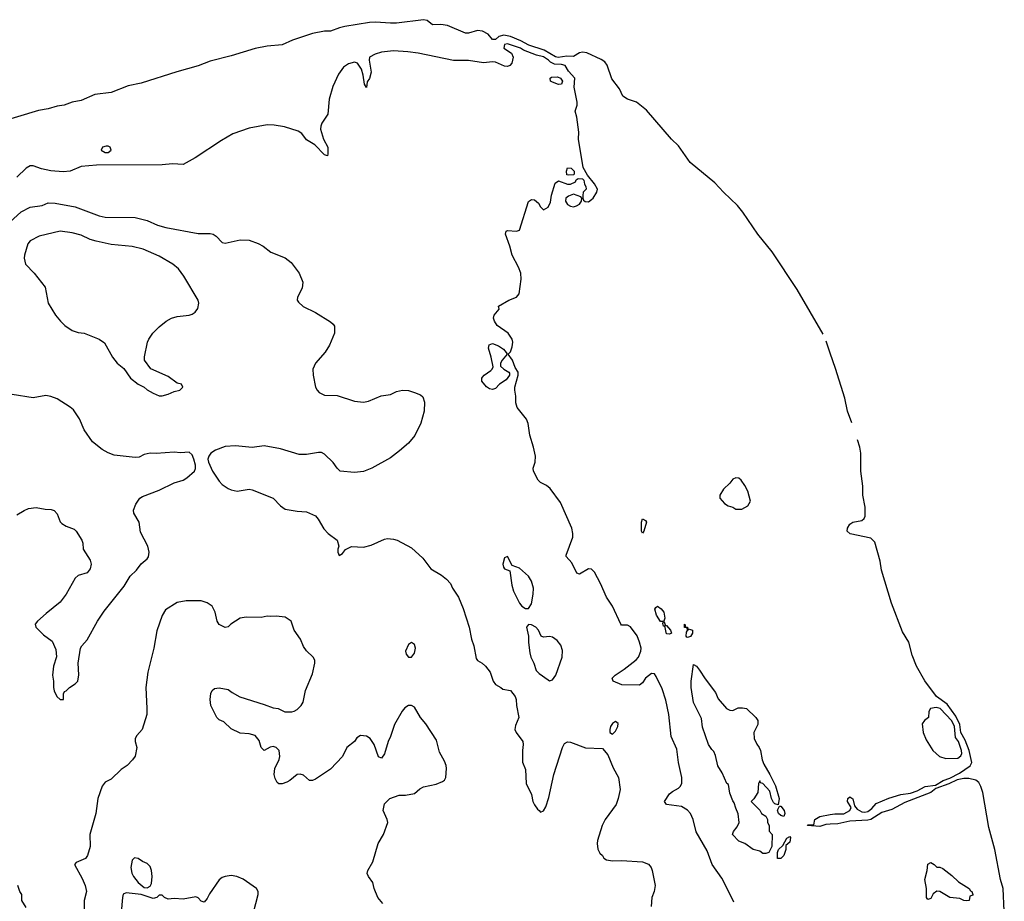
# Model space of a CAD drawing. Header units: inches. Extents: x 2293880 to 2522759, y 823965 to 1006879.
# Tile 265 of 325: x 2394601 to 2401159, y 990904 to 996779. Entities that reach past the tile are written whole.
import ezdxf

# ---------------------------------------------------------------- set-up
doc = ezdxf.new("R2010")
doc.units = ezdxf.units.IN
doc.header["$MEASUREMENT"] = 0
doc.layers.add('C3999', color=7, linetype='Continuous')
doc.layers.add('C4909', color=7, linetype='Continuous')

msp = doc.modelspace()

# ---------------------------------------------------------------- linework, layer by layer
at = {"layer": 'C3999', "color": 5}
for points, elevation in [([(2399953.1, 994683.4), (2399779.9, 994979.9), (2399612.2, 995232.2), (2399517.8, 995350), (2399416.7, 995496.7), (2399381, 995541), (2399289.4, 995629.4), (2399232.1, 995692.2), (2399067.6, 995827.6), (2398990, 995937.5), (2398943.4, 995983.4), (2398777, 996177), (2398710, 996228.3), (2398650, 996249.5), (2398619.3, 996270), (2398597.1, 996317.1), (2398545.8, 996385.8), (2398514.8, 996474.8), (2398497.6, 996497.6), (2398474.2, 996514.2), (2398377.7, 996557.7), (2398350, 996562.8), (2398330, 996557.6), (2398290, 996534.5), (2398245.3, 996534.7), (2398186.5, 996526.5), (2398170, 996530.3), (2398094.8, 996574.8), (2397992.5, 996610), (2397938.9, 996638.9), (2397870, 996665.8), (2397824.9, 996675.1), (2397793.3, 996666.7), (2397770, 996646.6), (2397750, 996646.2), (2397721.8, 996681.8), (2397683.2, 996703.2), (2397650, 996707.5), (2397590, 996688.6), (2397569.5, 996689.5), (2397450, 996739.5), (2397405.9, 996745.9), (2397350, 996745), (2397314, 996774), (2397290, 996778.9), (2397110, 996756.7), (2397070, 996755), (2396970, 996763.1), (2396930, 996759.1), (2396765.9, 996734.1), (2396730, 996725.3), (2396670, 996702), (2396630, 996702.1), (2396550, 996685.7), (2396418.6, 996641.4), (2396350, 996612.2), (2396250, 996602), (2396170, 996587.1), (2396010, 996538.1), (2395870, 996501.6), (2395790, 996472.2), (2395647.8, 996432.2), (2395410, 996355.6), (2395322.1, 996337.9), (2395210, 996294.6), (2395100.6, 996279.4), (2395010, 996240.5), (2394950, 996229.3), (2394897.1, 996210), (2394850, 996202), (2394790, 996184.5), (2394725.8, 996174.2), (2394443.8, 996090)], 60), ([(2399357.9, 990897.9), (2399334.2, 990950), (2399277.7, 991057.7), (2399214.2, 991150), (2399179.7, 991239.7), (2399106.9, 991366.9), (2399087.6, 991450), (2399069.4, 991489.4), (2399050, 991512.2), (2399010, 991535.4), (2398909.2, 991550), (2398895.8, 991570), (2398930, 991619.6), (2398950, 991635.9), (2398990, 991657.1), (2399001.2, 991670), (2399010.4, 991690), (2399011.6, 991728.4), (2398989.9, 991829.9), (2398978.7, 991918.7), (2398941.3, 992001.3), (2398923.9, 992150), (2398905.4, 992245.4), (2398879.2, 992319.2), (2398841.3, 992401.3), (2398830, 992419.1), (2398810, 992422.9), (2398768.8, 992391.2), (2398750, 992359.5), (2398730, 992345.3), (2398612.5, 992347.5), (2398553.9, 992370), (2398547.7, 992390), (2398566.2, 992410), (2398627.9, 992450), (2398706.9, 992513.1), (2398721.8, 992530), (2398738.7, 992570), (2398739.5, 992590), (2398729.9, 992630), (2398712.7, 992672.7), (2398670, 992732.5), (2398650, 992745.3), (2398610, 992743.9), (2398603.9, 992750), (2398548.6, 992870), (2398509.1, 992930), (2398470, 993022), (2398430, 993097.7), (2398410, 993117.4), (2398390, 993119.9), (2398330, 993084.1), (2398311.6, 993091.6), (2398278.8, 993158.8), (2398241.8, 993201.8), (2398239.8, 993210), (2398285.3, 993330), (2398285.9, 993354.1), (2398279.2, 993390), (2398202.5, 993562.5), (2398134.6, 993654.6), (2398110, 993674.9), (2398070, 993695.3), (2398054.6, 993710), (2398022.9, 993770), (2398020.8, 993790), (2398033.6, 993830), (2398036.5, 993870), (2398023.6, 993930), (2397998.5, 994010), (2397988.5, 994088.5), (2397976.6, 994116.6), (2397914.5, 994194.5), (2397905.8, 994225.8), (2397906.4, 994270), (2397898.2, 994310), (2397899.3, 994330), (2397921.6, 994410), (2397921.2, 994430), (2397901.6, 994461.6), (2397883.5, 994510), (2397855.3, 994550), (2397870, 994564.7), (2397881, 994599), (2397884.7, 994630), (2397881.1, 994650), (2397853.7, 994690), (2397781.6, 994741.6), (2397762.4, 994770), (2397756.2, 994790), (2397760.9, 994810), (2397794.5, 994850), (2397789.4, 994870), (2397859.6, 994910), (2397910.4, 994929.6), (2397927.7, 994952.3), (2397941, 995050), (2397938.5, 995090), (2397922.8, 995130), (2397881, 995210), (2397865.8, 995270), (2397835.6, 995350), (2397842, 995370), (2397850, 995374.3), (2397911, 995369), (2397930, 995377.3), (2397990, 995568.2), (2398010, 995581.3), (2398030, 995577.6), (2398055.6, 995555.6), (2398070, 995530.7), (2398090, 995510.8), (2398121.2, 995530), (2398137, 995563), (2398143.7, 995610), (2398166.6, 995690), (2398190, 995706), (2398250, 995682), (2398270, 995682), (2398302, 995698), (2398307.3, 995712.7), (2398320.4, 995719.6), (2398350, 995718), (2398358, 995710), (2398363.6, 995683.6), (2398372.7, 995667.3), (2398374, 995650), (2398354, 995630), (2398351.6, 995608.4), (2398351.3, 995590), (2398356.9, 995576.9), (2398367.9, 995567.9), (2398390, 995565.7), (2398410, 995580.4), (2398420.7, 995590), (2398445.2, 995630), (2398449.2, 995650), (2398430, 995685.2), (2398382.7, 995742.7), (2398354.7, 995794.7), (2398322, 995982), (2398324.2, 996030), (2398311.4, 996130), (2398301.1, 996170), (2398314, 996210), (2398314.6, 996230), (2398293.1, 996330), (2398297.4, 996390), (2398255.8, 996435.8), (2398234.2, 996474.2), (2398210, 996481), (2398162.8, 996482.8), (2398135.6, 996495.6), (2398122.4, 996510), (2398090, 996531.1), (2398042.6, 996542.6), (2397956.3, 996576.3), (2397937, 996590), (2397850, 996616.9), (2397830, 996612.4), (2397826, 996590), (2397876.5, 996556.5), (2397887, 996530), (2397878.6, 996490), (2397865.5, 996474.5), (2397850, 996467.7), (2397830, 996469.2), (2397770, 996495.7), (2397750, 996497.9), (2397690, 996490.3), (2397590, 996506.3), (2397490, 996505.9), (2397254.9, 996554.9), (2397185.2, 996565.2), (2397090, 996572), (2397010, 996563.1), (2396967.6, 996550), (2396931.8, 996528.2), (2396928, 996510), (2396941.9, 996430), (2396930, 996386.3), (2396916.2, 996363.8), (2396910, 996326), (2396898.4, 996350), (2396888.6, 996410), (2396876.8, 996450), (2396849.9, 996489.9), (2396830, 996496.7), (2396790, 996485.2), (2396758.4, 996461.6), (2396725.2, 996414.8), (2396687.3, 996332.7), (2396661.1, 996250), (2396653.3, 996150), (2396613.3, 996090), (2396605.5, 996070), (2396604.8, 996050), (2396623.7, 995983.7), (2396652.7, 995930), (2396654.1, 995885.9), (2396650, 995872.3), (2396630, 995878), (2396565.6, 995945.6), (2396510, 995977.4), (2396479.6, 996019.6), (2396456.1, 996036.1), (2396364.2, 996064.2), (2396296.3, 996076.3), (2396250, 996077.6), (2396130, 996056.9), (2396021.2, 996018.8), (2395945.4, 995974.6), (2395770, 995857.9), (2395690, 995812.9), (2395617.7, 995817.7), (2395550, 995810.8), (2395111.5, 995808.5), (2395010, 995799.8), (2394936.3, 995770), (2394890, 995764.4), (2394807.5, 995772.5), (2394744.9, 995784.9), (2394690, 995804.6), (2394670, 995805.6), (2394642.6, 995790), (2394582, 995730)], 80), ([(2394535.5, 995430), (2394610, 995498), (2394670.8, 995529.2), (2394750, 995540.4), (2394790, 995558.5), (2394837.1, 995557.2), (2394970, 995531.6), (2395130, 995471.6), (2395170, 995462.3), (2395370, 995459.9), (2395450, 995439.8), (2395519.6, 995410), (2395573.1, 995393.1), (2395790, 995355.2), (2395870, 995354), (2395890, 995348.7), (2395910, 995336.8), (2395950, 995295.1), (2395970, 995288.6), (2396068.4, 995311.6), (2396130, 995308.7), (2396190, 995288.4), (2396222.9, 995270), (2396272.7, 995230), (2396370, 995192.6), (2396410, 995161.3), (2396462.2, 995090), (2396486.2, 995030), (2396481.1, 994990), (2396451.1, 994930), (2396449.6, 994910), (2396456.9, 994896.9), (2396488.3, 994868.3), (2396570, 994827.8), (2396670, 994765.6), (2396689.5, 994750), (2396696.6, 994736.6), (2396697.4, 994690), (2396664.4, 994610), (2396635.5, 994564.4), (2396571.6, 994490), (2396553.3, 994450), (2396555.8, 994410), (2396572.1, 994330), (2396581.7, 994310), (2396595.4, 994295.4), (2396630, 994277.8), (2396715.3, 994275.3), (2396830, 994236.8), (2396890, 994230.8), (2396924, 994236), (2397008.4, 994271.6), (2397070, 994281.5), (2397110, 994301), (2397149.7, 994309.7), (2397190, 994307.8), (2397230, 994295.1), (2397270, 994279.2), (2397285.8, 994265.8), (2397298.1, 994230), (2397295, 994170), (2397272.3, 994090), (2397232.7, 994007.3), (2397190, 993957.8), (2397130, 993904.9), (2397070, 993860.3), (2396945.7, 993790), (2396890, 993767.8), (2396830, 993760.6), (2396734.8, 993770), (2396714.4, 993790), (2396689, 993829), (2396630, 993883), (2396610, 993894.9), (2396590, 993895.8), (2396510, 993881.7), (2396461.8, 993881.8), (2396338.4, 993918.4), (2396230, 993938.5), (2396150, 993928.9), (2396038.7, 993938.7), (2395970, 993935.6), (2395905.2, 993910), (2395874.5, 993890), (2395859.5, 993870), (2395854.5, 993850), (2395858.4, 993830), (2395885.1, 993770), (2395930, 993704.5), (2395950, 993681.6), (2395990, 993655.6), (2396010, 993646.3), (2396050, 993638), (2396130, 993649.6), (2396150, 993645.6), (2396289.8, 993589.8), (2396338.5, 993538.5), (2396370, 993518), (2396450, 993503), (2396510, 993499.7), (2396570, 993471.8), (2396589.6, 993449.6), (2396626, 993386), (2396655.8, 993355.8), (2396715.1, 993310), (2396726, 993270), (2396719.3, 993250), (2396719, 993230), (2396729.2, 993209.2), (2396750, 993222), (2396770.5, 993249.5), (2396810, 993269.3), (2396890, 993264), (2396942, 993278), (2397030, 993317), (2397050, 993322), (2397090, 993317.6), (2397114, 993310), (2397210, 993259.7), (2397286, 993190), (2397340.1, 993120.1), (2397410, 993078.4), (2397442.7, 993050), (2397470, 993021.2), (2397484.2, 992990), (2397522.6, 992930), (2397554.5, 992854.5), (2397594, 992730), (2397609.7, 992650), (2397626.5, 992606.5), (2397642, 992522), (2397650, 992509), (2397682, 992490), (2397704, 992470), (2397734, 992430), (2397755.3, 992370), (2397770, 992348.7), (2397806, 992330), (2397818, 992318), (2397868.9, 992308.9), (2397902, 992270), (2397908.7, 992250), (2397909.1, 992209.1), (2397925.2, 992130), (2397903.9, 992076.1), (2397899.5, 992050), (2397907.3, 992030), (2397951.2, 991970), (2397954.3, 991950), (2397949.7, 991910), (2397951, 991831), (2397970, 991782), (2397974.8, 991690), (2398010, 991616), (2398019.7, 991570), (2398030, 991546), (2398050, 991517.2), (2398062, 991510), (2398070, 991498), (2398090, 991508), (2398105.5, 991534.5), (2398124.4, 991595.6), (2398159.7, 991750), (2398217, 991930), (2398230, 991955.1), (2398250, 991966), (2398270, 991964.7), (2398370, 991927.6), (2398483.1, 991923.1), (2398519.4, 991879.4), (2398553.4, 991793.4), (2398589.5, 991730), (2398600.4, 991650), (2398587.6, 991590), (2398572.8, 991550), (2398500.6, 991450), (2398479.5, 991410), (2398449.8, 991310), (2398446.5, 991290), (2398452.5, 991252.5), (2398466, 991226), (2398482, 991210), (2398491.7, 991191.7), (2398510, 991180.9), (2398550, 991173.6), (2398610, 991175.6), (2398748.3, 991168.3), (2398790, 991151.6), (2398807.6, 991130), (2398814.7, 991110), (2398832.9, 991010), (2398827.1, 990970), (2398812.2, 990930), (2398806.9, 990870)], 120), ([(2400000, 994557.8), (2399972.5, 994636.8)], 60), ([(2394581.4, 993478.6), (2394630, 993509.4), (2394658.4, 993521.6), (2394710, 993528), (2394770, 993516.3), (2394810, 993515.8), (2394830, 993507.8), (2394850, 993486.6), (2394870, 993432.7), (2394881.1, 993421.1), (2394910, 993403.6), (2394963, 993383), (2394977, 993370), (2395014.5, 993310), (2395020.9, 993290), (2395023.7, 993250), (2395070, 993178), (2395076.9, 993150), (2395070, 993120.7), (2395050, 993092.4), (2394990, 993075), (2394970, 993057.3), (2394910, 992950.3), (2394870, 992897), (2394777.7, 992822.3), (2394719, 992770), (2394704, 992750), (2394709, 992730), (2394760.1, 992680.1), (2394816.6, 992636.6), (2394841.2, 992581.2), (2394846.6, 992533.4), (2394826.6, 992470), (2394819.3, 992410), (2394826, 992370), (2394825.2, 992330), (2394830, 992306), (2394848.7, 992270), (2394870, 992249.2), (2394891.3, 992250), (2394892.7, 992287.3), (2394898, 992302), (2394910, 992306), (2394931.3, 992330), (2394970, 992353.3), (2394987.8, 992372.2), (2394993.5, 992413.5), (2394990.3, 992490), (2395004.9, 992590), (2395013.8, 992606.2), (2395050, 992646.6), (2395119.6, 992770), (2395163.4, 992836.6), (2395295.4, 993004.6), (2395335.6, 993070), (2395379.3, 993110), (2395410, 993153.2), (2395450, 993185.2), (2395459.3, 993200.7), (2395463, 993230), (2395454.9, 993270), (2395404.8, 993364.8), (2395395.6, 993430), (2395361.8, 993490), (2395359.7, 993510), (2395373.6, 993550), (2395400.9, 993590), (2395417.6, 993602.4), (2395530, 993643.7), (2395630, 993693.5), (2395689, 993711), (2395714.9, 993725.1), (2395764.9, 993770), (2395772.3, 993787.7), (2395772.7, 993810), (2395761.6, 993850), (2395750, 993878.8), (2395730, 993898), (2395672.7, 993892.7), (2395630, 993898), (2395510, 993888.2), (2395470, 993890.6), (2395430, 993881.6), (2395395.3, 993864.7), (2395370, 993861.7), (2395230, 993878), (2395190, 993892.4), (2395150, 993914), (2395085.1, 993965.1), (2395030, 994044.9), (2394998.4, 994118.4), (2394959.1, 994179.1), (2394937.4, 994197.4), (2394850, 994251.6), (2394808.1, 994268.1), (2394774.7, 994274.7), (2394690, 994259.3), (2394550, 994282.2)], 120), ([(2397019, 990890), (2396987.3, 990930), (2396960.9, 990990), (2396952.3, 991030), (2396923.7, 991070), (2396916, 991090), (2396919.3, 991110), (2396952.5, 991167.5), (2396989.5, 991290), (2397024.5, 991350), (2397053.2, 991430), (2397049, 991450), (2397022, 991510), (2397030, 991554), (2397066, 991590), (2397129.1, 991610.9), (2397170, 991611), (2397230, 991622.8), (2397266.3, 991653.7), (2397290, 991666.8), (2397374.8, 991685.2), (2397417.5, 991702.5), (2397430, 991711.3), (2397439.3, 991730), (2397444.5, 991790), (2397440.7, 991810), (2397430, 991839), (2397396.9, 991896.9), (2397378, 991978), (2397305.7, 992085.7), (2397269.5, 992130), (2397230, 992197.2), (2397210, 992209.2), (2397190, 992209.3), (2397166.9, 992193.1), (2397148.7, 992171.3), (2397098.3, 992081.7), (2397070, 992002), (2397054, 991970), (2397030, 991886), (2397010, 991858), (2396990, 991866), (2396962, 991950), (2396935.3, 991990), (2396910, 992004), (2396870, 992008.7), (2396846.4, 991993.6), (2396831, 991970), (2396779.1, 991930), (2396750.8, 991870), (2396670, 991785.2), (2396570, 991717.2), (2396550, 991709.2), (2396530, 991709), (2396490, 991744), (2396467.9, 991752.1), (2396450, 991749.2), (2396401, 991710), (2396380.9, 991699.1), (2396350, 991686.6), (2396327, 991687), (2396316, 991696), (2396302, 991722), (2396295.1, 991750), (2396300.7, 991790), (2396329, 991849), (2396334.5, 991870), (2396329.2, 991910), (2396310, 991929.2), (2396290, 991935.1), (2396270, 991932.3), (2396229.2, 991909.2), (2396210, 991928), (2396196.6, 991976.6), (2396170, 992009.2), (2396130, 992020.9), (2396070, 992023.7), (2396010, 992054), (2395959.5, 992099.5), (2395930, 992114), (2395914, 992130), (2395874, 992210), (2395869, 992250), (2395874, 992290), (2395882, 992310), (2395898, 992322), (2395930, 992326), (2395990, 992316), (2396015.5, 992295.5), (2396066.2, 992266.2), (2396230, 992216.3), (2396290, 992193.4), (2396322, 992190), (2396367, 992167), (2396412.9, 992167.1), (2396430, 992170.5), (2396450, 992182), (2396476.2, 992210), (2396488.1, 992231.9), (2396503.5, 992310), (2396550, 992421), (2396566, 992490), (2396566, 992510), (2396556, 992530), (2396510, 992572.7), (2396490, 992601.2), (2396471, 992651), (2396429.3, 992710), (2396409, 992770), (2396370, 992797.2), (2396310, 992805.2), (2396270, 992801.2), (2396250, 992804), (2396210, 992796), (2396110, 992797), (2396068.5, 992791.5), (2396008, 992752), (2395990, 992734), (2395970, 992728.7), (2395930, 992748.7), (2395915.3, 992770), (2395902, 992830), (2395882, 992870), (2395850, 992892.7), (2395810, 992906), (2395710, 992907.3), (2395650, 992896.2), (2395572.8, 992847.2), (2395550.4, 992809.6), (2395514.2, 992705.8), (2395494.4, 992590), (2395453.4, 992430), (2395440.5, 992330), (2395448.2, 992188.2), (2395446.4, 992150), (2395417.3, 992050), (2395381, 992010), (2395370.8, 991990), (2395370.7, 991970), (2395380.5, 991930), (2395368.7, 991871.3), (2395352.4, 991847.6), (2395316.3, 991810), (2395277.3, 991782.7), (2395210, 991717.2), (2395170, 991698), (2395150, 991672.3), (2395121.2, 991590), (2395106.8, 991490), (2395067.6, 991350), (2395070.2, 991270), (2395052.8, 991210), (2395038, 991190), (2394977.6, 991162.4), (2394965.5, 991150), (2395016.2, 991056.2), (2395036.3, 991010), (2395045.6, 990970), (2395031, 990909), (2395031.4, 990790)], 140), ([(2400000, 991417.8), (2399970, 991415.5), (2399930, 991403), (2399848.7, 991410), (2399850, 991414), (2399890, 991414), (2399896.3, 991450), (2399930, 991469.2), (2400000, 991482)], 60), ([(2396157, 990830), (2396189.3, 990950), (2396189.2, 990970), (2396179, 990990), (2396090, 991052.3), (2396048, 991070), (2396010, 991076), (2395969, 991069), (2395950, 991062), (2395930, 991046.6), (2395866, 990954), (2395850, 990922), (2395830, 990898), (2395810, 990906), (2395790, 990928), (2395774, 990934), (2395690, 990919), (2395630, 990922), (2395590, 990918), (2395566, 990930), (2395550, 990946), (2395530, 990946), (2395514, 990930), (2395490, 990922), (2395409.6, 990949.6), (2395310, 990960.5), (2395289, 990951), (2395284.4, 990930), (2395277.3, 990830)], 160), ([(2394643.2, 990863.2), (2394615.3, 990910), (2394614, 990950), (2394602, 990970), (2394588, 991010)], 140)]:
    msp.add_lwpolyline(points, dxfattribs=dict(at, elevation=elevation))
for points, elevation in [([(2398190, 996346), (2398150, 996362), (2398137.2, 996370), (2398135.3, 996390), (2398144.1, 996395.9), (2398182.4, 996397.6), (2398204, 996390), (2398215.8, 996370), (2398210, 996349)], 80), ([(2395176.8, 995936.8), (2395152.8, 995930), (2395142.2, 995910), (2395170, 995894.2), (2395190, 995894.2), (2395210, 995908.9), (2395202.9, 995930), (2395190, 995936.6)], 80), ([(2398258, 995742), (2398245.2, 995745.2), (2398242, 995770), (2398250, 995791.3), (2398274, 995790), (2398294, 995770), (2398294, 995750), (2398290, 995746)], 80), ([(2398290, 995615.3), (2398256.8, 995603.2), (2398238, 995590), (2398236, 995570), (2398250, 995546.8), (2398270, 995536.3), (2398290, 995532.7), (2398310, 995538.4), (2398329.3, 995550), (2398342, 995570), (2398346, 995590), (2398338, 995598)], 80), ([(2394869.6, 995369.6), (2394730, 995337.2), (2394670, 995304.2), (2394654.7, 995285.3), (2394632.4, 995210), (2394630.4, 995190), (2394639.1, 995150), (2394698, 995090), (2394770, 994997.1), (2394790.3, 994890.3), (2394839.5, 994810), (2394872.9, 994770), (2394902, 994742), (2394950, 994708), (2394990, 994694), (2395030, 994690.6), (2395130.7, 994650.7), (2395166.4, 994626.4), (2395218.8, 994530), (2395250, 994491), (2395295.2, 994455.2), (2395338.8, 994390), (2395390, 994350.7), (2395430, 994330.6), (2395450, 994313.4), (2395490, 994290.6), (2395530, 994273), (2395550, 994272.4), (2395590, 994283.8), (2395630, 994301), (2395668, 994310), (2395688, 994330), (2395678, 994350), (2395650, 994357.2), (2395590, 994401.6), (2395473.1, 994453.1), (2395432.3, 994510), (2395432.1, 994532.1), (2395451.5, 994630), (2395459.7, 994650), (2395488, 994690), (2395530, 994732.4), (2395577, 994770), (2395610.9, 994789.1), (2395650, 994801.1), (2395729.6, 994810.4), (2395750, 994817.1), (2395770, 994830.7), (2395786.2, 994853.8), (2395794.5, 994890), (2395789.4, 994910), (2395694.5, 995070), (2395658.2, 995118.2), (2395620.9, 995150), (2395530, 995203.6), (2395424, 995250), (2395350, 995268.3), (2395210, 995280.3), (2395110, 995302.7), (2395070, 995314.5), (2395010, 995343.5), (2394950, 995358.5)], 140), ([(2397750, 994313.6), (2397730, 994319.6), (2397710, 994332.3), (2397679.5, 994370), (2397678.4, 994390), (2397683.3, 994396.7), (2397694.5, 994410), (2397739.7, 994440.3), (2397748.3, 994450), (2397753.5, 994466.5), (2397741.4, 994530), (2397722.4, 994590), (2397727.8, 994612.2), (2397750, 994620.5), (2397790, 994606.4), (2397822.8, 994582.8), (2397842, 994562), (2397847.7, 994550), (2397814, 994510), (2397803.6, 994490), (2397803.7, 994470), (2397824.9, 994450), (2397858.8, 994430), (2397862.5, 994422.5), (2397863.1, 994410), (2397841.7, 994378.3), (2397796, 994350), (2397770, 994320.5)], 80), ([(2399370, 993726.4), (2399350, 993716.4), (2399330.2, 993689.8), (2399287.9, 993650), (2399265.5, 993610), (2399264.7, 993590), (2399295.3, 993555.3), (2399319.8, 993539.8), (2399350.7, 993530.7), (2399370, 993518), (2399410, 993518), (2399450, 993538.8), (2399469.3, 993570.7), (2399450, 993637), (2399430, 993675.1), (2399407.4, 993710), (2399390, 993724.1)], 80), ([(2398750, 993358), (2398742, 993370), (2398742, 993430), (2398750, 993452), (2398770, 993442), (2398776, 993430), (2398758, 993370)], 60), ([(2397850, 993201.2), (2397830, 993193.2), (2397818, 993150), (2397823, 993130), (2397830, 993118.8), (2397865.4, 993105.4), (2397879.5, 993010), (2397890.4, 992970), (2397930.4, 992890), (2397945.5, 992870), (2397970, 992854.9), (2397990, 992855.5), (2398010, 992886), (2398021, 992950), (2398023.9, 992990), (2398010, 993037), (2397989.6, 993070), (2397930, 993125.1), (2397882, 993142)], 120), ([(2398902, 992742), (2398910, 992742), (2398936, 992710), (2398942, 992690), (2398930, 992684), (2398910, 992686), (2398898, 992738), (2398890, 992738), (2398885.2, 992754.8), (2398888.7, 992768.7), (2398870, 992769.4), (2398842.8, 992810), (2398832, 992850), (2398837.5, 992862.5), (2398849.1, 992870.9), (2398874, 992854), (2398890.7, 992830), (2398898.8, 992790), (2398891.3, 992770)], 60), ([(2397990, 992749), (2397977.3, 992730), (2397990.7, 992670), (2397990.6, 992629.4), (2397998.8, 992558.8), (2398006, 992530), (2398026, 992490), (2398042, 992442), (2398061.1, 992421.1), (2398119.9, 992379.9), (2398130, 992374.4), (2398150, 992381.1), (2398171.2, 992410), (2398214, 992530), (2398215.5, 992575.5), (2398204.7, 992610), (2398181.1, 992641.1), (2398150, 992663.5), (2398130, 992669.7), (2398090, 992664.5), (2398075.3, 992670), (2398056.2, 992710), (2398039.5, 992730), (2398010, 992746.6)], 120), ([(2399054, 992714), (2399062, 992718), (2399082, 992710), (2399082.8, 992690), (2399070, 992669.6), (2399050, 992661.2), (2399044.1, 992664.1), (2399041.2, 992670), (2399042.7, 992697.3), (2399048, 992708), (2399046, 992726), (2399030, 992728), (2399029.2, 992750.8), (2399034, 992746), (2399034, 992734), (2399050, 992732)], 60), ([(2397210, 992628.7), (2397190, 992615.3), (2397170.8, 992570), (2397174, 992550), (2397190, 992530.8), (2397210, 992531), (2397230, 992558), (2397236.2, 992590), (2397230, 992615.3)], 140), ([(2399350, 992176), (2399387.6, 992192.4), (2399414.4, 992194.4), (2399442, 992190), (2399504.7, 992130), (2399518, 992110), (2399516.9, 992083.1), (2399491.3, 992028.7), (2399494, 991990), (2399510, 991951), (2399527.3, 991930), (2399536, 991910), (2399546.7, 991846.7), (2399558, 991818), (2399598, 991750), (2399634.4, 991674.4), (2399660.5, 991590), (2399654, 991546), (2399630, 991554), (2399621.5, 991561.5), (2399609.2, 991589.2), (2399597.6, 991637.6), (2399550, 991688.7), (2399534.6, 991694.6), (2399530, 991706), (2399522, 991690), (2399518, 991630), (2399490, 991586), (2399474, 991570), (2399531.1, 991511.1), (2399542, 991490), (2399571.1, 991471.1), (2399582, 991450), (2399582, 991430), (2399592, 991410), (2399592.7, 991372.7), (2399612, 991350), (2399611.1, 991268.9), (2399590, 991228.7), (2399570, 991222), (2399550, 991222), (2399530, 991238), (2399486, 991250), (2399430, 991288.7), (2399390, 991306), (2399348.7, 991348.7), (2399355.3, 991370), (2399379.6, 991400.4), (2399393.2, 991430), (2399386.8, 991486.8), (2399370, 991524), (2399360.7, 991560.7), (2399350, 991574), (2399330, 991624), (2399322, 991682), (2399310, 991689), (2399281, 991761), (2399250, 991807), (2399236.6, 991876.6), (2399223.5, 991903.5), (2399210, 991916.2), (2399189.8, 991950), (2399150, 992064), (2399141.5, 992121.5), (2399089, 992230), (2399073.2, 992330), (2399074, 992370), (2399090, 992482.8), (2399110, 992470.7), (2399130, 992444), (2399165.8, 992385.9), (2399234.7, 992294.7), (2399254.2, 992254.2), (2399308.5, 992188.5), (2399330, 992177.3)], 60), ([(2398570, 992102), (2398550, 992088.7), (2398536, 992070), (2398531, 992050), (2398532, 992030), (2398550, 992018), (2398570, 992038), (2398584, 992070), (2398588, 992090)], 120), ([(2399690, 991468.7), (2399670, 991475.1), (2399655.1, 991490), (2399649.3, 991510.7), (2399662, 991538), (2399670, 991538), (2399692, 991510), (2399698.4, 991490)], 60), ([(2399670, 991188.7), (2399648.7, 991190), (2399648.7, 991230), (2399655.3, 991250), (2399684, 991276), (2399710, 991324.7), (2399730, 991336), (2399736, 991330), (2399730, 991298), (2399703.6, 991276.4), (2399704.7, 991250), (2399690.7, 991209.3)], 60), ([(2395366.4, 991193.6), (2395350, 991178), (2395342, 991130), (2395347.5, 991092.5), (2395358, 991070), (2395389.1, 991029.1), (2395430, 990996.3), (2395450, 990994), (2395470, 991004.7), (2395478, 991022), (2395482.9, 991070), (2395479.5, 991110), (2395470, 991135.3), (2395450, 991157.2), (2395418, 991170), (2395390, 991188.7)], 160)]:
    msp.add_lwpolyline(points, close=True, dxfattribs=dict(at, elevation=elevation))
at = {"layer": 'C4909', "color": 5, "elevation": 60}
for points in [[(2400143.5, 994092.2), (2400115.4, 994170), (2400097.4, 994257.4), (2400035.6, 994455.6), (2400000, 994557.8)], [(2400000, 991482), (2400030, 991487.6), (2400090, 991486.4), (2400129.7, 991510), (2400138.9, 991530), (2400113.8, 991570), (2400116, 991590), (2400130, 991600.7), (2400150, 991586.7), (2400161.5, 991541.5), (2400178.6, 991518.6), (2400210, 991500.9), (2400230, 991498.4), (2400250, 991502.9), (2400277.8, 991522.2), (2400304.9, 991555.1), (2400390, 991591.3), (2400470, 991616.8), (2400535.5, 991624.5), (2400579, 991641), (2400632, 991670), (2400701, 991679), (2400751.2, 991710), (2400795.9, 991724.1), (2400861.4, 991758.6), (2400933, 991807), (2400943.7, 991830), (2400924.6, 991910), (2400898.4, 991978.4), (2400870, 992029.9), (2400862.8, 992082.8), (2400837.2, 992137.2), (2400778.1, 992218.1), (2400708.6, 992270), (2400630, 992372.6), (2400575.3, 992470), (2400545.3, 992545.3), (2400522.7, 992630), (2400480.7, 992700.7), (2400408, 992890), (2400340.5, 993110), (2400333, 993170), (2400296.5, 993296.5), (2400270, 993323), (2400132.4, 993352.4), (2400113.7, 993370), (2400113.9, 993390), (2400130, 993416.4), (2400150, 993430.1), (2400210, 993440.7), (2400225.5, 993454.5), (2400232.8, 993470), (2400233.3, 993530), (2400217.1, 993610), (2400216.3, 993670), (2400203.3, 993770), (2400203.1, 993890), (2400196.6, 993930), (2400181.5, 993979.2)], [(2401159.4, 990839.4), (2401151.8, 990990), (2401133.3, 991050), (2401095.3, 991250), (2401056.3, 991396.3), (2401015.8, 991630), (2401003.4, 991670), (2400990, 991695.8), (2400970, 991711.9), (2400923.2, 991723.2), (2400890, 991723.5), (2400846.1, 991713.9), (2400790, 991686.6), (2400703.2, 991656.8), (2400670.1, 991629.9), (2400497.1, 991562.9), (2400410, 991516.4), (2400343.1, 991496.9), (2400270, 991448.4), (2400250, 991443.9), (2400130, 991438.4), (2400050, 991421.5), (2400000, 991417.8)]]:
    msp.add_lwpolyline(points, dxfattribs=at)
at = {"layer": 'C4909', "color": 5}
for points, elevation in [([(2400705.1, 992194.9), (2400667.7, 992190), (2400655.8, 992170), (2400653.4, 992130), (2400627.7, 992110), (2400612.1, 992087.9), (2400619.7, 992030), (2400639.5, 991979.5), (2400682.6, 991910), (2400728.6, 991868.6), (2400770, 991855), (2400850, 991858.1), (2400870, 991872.9), (2400876.7, 991890), (2400875.1, 991910), (2400853.5, 991970), (2400835, 991995), (2400827.9, 992070), (2400810, 992106.1), (2400731.7, 992190)], 80), ([(2400910, 990906.3), (2400889.6, 990910), (2400862.5, 990922.5), (2400797, 990930), (2400730, 990969.6), (2400710, 990972.7), (2400685.2, 990954.8), (2400670, 990924), (2400650, 990915.3), (2400641.2, 990930), (2400641.2, 990990), (2400629.4, 991050), (2400646, 991110), (2400650, 991152), (2400670, 991162), (2400692, 991150), (2400710, 991132), (2400730, 991131.3), (2400750, 991122), (2400810, 991076), (2400854.4, 991034.4), (2400926, 990990), (2400934.4, 990974.4), (2400942, 990970), (2400950.7, 990949.3), (2400950, 990946), (2400930, 990938), (2400924.7, 990910)], 60)]:
    msp.add_lwpolyline(points, close=True, dxfattribs=dict(at, elevation=elevation))

doc.saveas('drawing.dxf')
